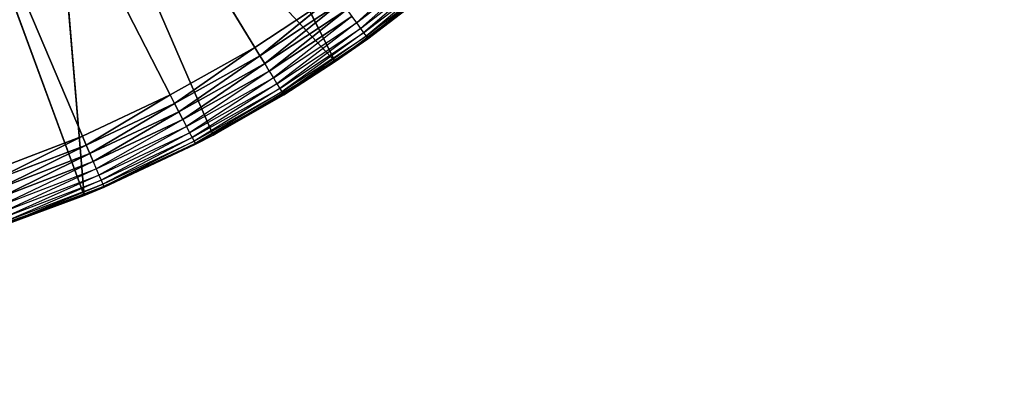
# Model space of a CAD drawing. Header units: centimetres. Extents: x 0.1 to 22.3, y 0.1 to 22.3.
# Tile 584 of 632: x 20.953 to 21.308, y 20.23 to 20.366. Entities that reach past the tile are written whole.
import ezdxf

# ---------------------------------------------------------------- set-up
doc = ezdxf.new("R2010")
doc.units = ezdxf.units.CM
doc.header["$LTSCALE"] = 2.54
doc.layers.get('0').update_dxf_attribs({"true_color": 0xff5454})

# ---------------------------------------------------------------- blocks, each defined once
blk = doc.blocks.new('Kosz na _mieci DELLA.STL')
at = {"color": 0}
for p, q in [((20.78747, 20.7658, 15.55), (20.9752, 20.32403, 15.55)), ((21.03753, 20.35608, 15.55), (20.78747, 20.7658, 15.55)), ((21.03753, 20.35608, 15.55), (20.78747, 20.7658, 15.55)), ((21.00695, 20.33892, 15.55), (20.78747, 20.7658, 15.55)), ((21.00695, 20.33892, 15.55), (20.78747, 20.7658, 15.55)), ((20.78747, 20.7658, 15.55), (20.9752, 20.32403, 15.55)), ((21.0666, 20.35096, 15.75), (20.9984, 20.48649, 15.75)), ((21.0666, 20.35096, 15.75), (20.9984, 20.48649, 15.75)), ((20.96247, 20.46269, 15.75), (21.0666, 20.35096, 15.75)), ((20.97584, 20.30264, 15.75), (20.96247, 20.46269, 15.75)), ((20.97584, 20.30264, 15.75), (20.96247, 20.46269, 15.75)), ((21.02246, 20.32446, 15.75), (20.96247, 20.46269, 15.75)), ((21.02246, 20.32446, 15.75), (20.96247, 20.46269, 15.75)), ((20.96247, 20.46269, 15.75), (21.0666, 20.35096, 15.75)), ((20.97584, 20.30264, 15.75), (20.9239, 20.44348, 15.75)), ((20.97584, 20.30264, 15.75), (20.9239, 20.44348, 15.75)), ((21.10091, 20.38916, 15.55268), (21.07425, 20.36497, 15.55468)), ((21.07425, 20.36497, 15.55468), (21.10274, 20.38697, 15.55468)), ((21.10274, 20.38697, 15.55468), (21.07568, 20.36296, 15.55714)), ((21.07568, 20.36296, 15.55714), (21.10432, 20.38507, 15.55714)), ((21.10432, 20.38507, 15.55714), (21.07684, 20.36133, 15.56)), ((21.07684, 20.36133, 15.56), (21.1056, 20.38354, 15.56)), ((21.1056, 20.38354, 15.56), (21.0777, 20.36014, 15.56316)), ((21.10777, 20.38186, 15.75), (21.0666, 20.35096, 15.75)), ((21.10777, 20.38186, 15.75), (21.0666, 20.35096, 15.75)), ((21.10731, 20.38148, 15.57), (21.0666, 20.35096, 15.75)), ((21.10731, 20.38148, 15.57), (21.0666, 20.35096, 15.75)), ((21.0777, 20.36014, 15.56316), (21.10654, 20.3824, 15.56316)), ((21.10654, 20.3824, 15.56316), (21.07823, 20.3594, 15.56653)), ((21.07823, 20.3594, 15.56653), (21.10712, 20.38171, 15.56653)), ((21.0784, 20.35916, 15.57), (21.10712, 20.38171, 15.56653)), ((21.0784, 20.35916, 15.57), (21.10731, 20.38148, 15.57)), ((21.06677, 20.37542, 15.55), (21.03753, 20.35608, 15.55)), ((21.06677, 20.37542, 15.55), (21.03753, 20.35608, 15.55)), ((21.06677, 20.37542, 15.55), (21.03934, 20.35311, 15.5503)), ((21.06677, 20.37542, 15.55), (21.03934, 20.35311, 15.5503)), ((21.03934, 20.35311, 15.5503), (21.06879, 20.3726, 15.5503)), ((21.03934, 20.35311, 15.5503), (21.06879, 20.3726, 15.5503)), ((21.06879, 20.3726, 15.5503), (21.04109, 20.35024, 15.55121)), ((21.06879, 20.3726, 15.5503), (21.04109, 20.35024, 15.55121)), ((21.04109, 20.35024, 15.55121), (21.07075, 20.36986, 15.55121)), ((21.04109, 20.35024, 15.55121), (21.07075, 20.36986, 15.55121)), ((21.07075, 20.36986, 15.55121), (21.04274, 20.34754, 15.55268)), ((21.07075, 20.36986, 15.55121), (21.04274, 20.34754, 15.55268)), ((21.04274, 20.34754, 15.55268), (21.07259, 20.36729, 15.55268)), ((21.07259, 20.36729, 15.55268), (21.04422, 20.3451, 15.55468)), ((21.04422, 20.3451, 15.55468), (21.07425, 20.36497, 15.55468)), ((21.07425, 20.36497, 15.55468), (21.04551, 20.343, 15.55714)), ((21.07259, 20.36729, 15.55268), (21.07425, 20.36497, 15.55468)), ((21.07425, 20.36497, 15.55468), (21.07568, 20.36296, 15.55714)), ((21.04551, 20.343, 15.55714), (21.07568, 20.36296, 15.55714)), ((21.07568, 20.36296, 15.55714), (21.04655, 20.34129, 15.56)), ((21.04655, 20.34129, 15.56), (21.07684, 20.36133, 15.56)), ((21.07684, 20.36133, 15.56), (21.04732, 20.34003, 15.56316)), ((21.07568, 20.36296, 15.55714), (21.07684, 20.36133, 15.56)), ((21.07684, 20.36133, 15.56), (21.0777, 20.36014, 15.56316)), ((21.04732, 20.34003, 15.56316), (21.0777, 20.36014, 15.56316)), ((21.0777, 20.36014, 15.56316), (21.04779, 20.33926, 15.56653)), ((21.04779, 20.33926, 15.56653), (21.07823, 20.3594, 15.56653)), ((21.0666, 20.35096, 15.57), (21.07823, 20.3594, 15.56653)), ((21.0666, 20.35096, 15.57), (21.0784, 20.35916, 15.57)), ((21.0784, 20.35916, 15.57), (21.0666, 20.35096, 15.75)), ((21.0784, 20.35916, 15.57), (21.0666, 20.35096, 15.75)), ((21.0777, 20.36014, 15.56316), (21.07823, 20.3594, 15.56653)), ((21.0784, 20.35916, 15.57), (21.07823, 20.3594, 15.56653)), ((21.03753, 20.35608, 15.55), (21.00695, 20.33892, 15.55)), ((21.03753, 20.35608, 15.55), (21.00695, 20.33892, 15.55)), ((21.03753, 20.35608, 15.55), (21.00854, 20.33583, 15.5503)), ((21.03753, 20.35608, 15.55), (21.00854, 20.33583, 15.5503)), ((21.03753, 20.35608, 15.55), (21.03934, 20.35311, 15.5503)), ((21.03753, 20.35608, 15.55), (21.03934, 20.35311, 15.5503)), ((21.00854, 20.33583, 15.5503), (21.03934, 20.35311, 15.5503)), ((21.00854, 20.33583, 15.5503), (21.03934, 20.35311, 15.5503)), ((21.03934, 20.35311, 15.5503), (21.01008, 20.33283, 15.55121)), ((21.03934, 20.35311, 15.5503), (21.01008, 20.33283, 15.55121)), ((21.0666, 20.35096, 15.75), (21.02246, 20.32446, 15.75)), ((21.0666, 20.35096, 15.75), (21.02246, 20.32446, 15.75)), ((21.03934, 20.35311, 15.5503), (21.04109, 20.35024, 15.55121)), ((21.03934, 20.35311, 15.5503), (21.04109, 20.35024, 15.55121)), ((21.0666, 20.35096, 15.57), (21.04779, 20.33926, 15.56653)), ((21.0666, 20.35096, 15.75), (21.04794, 20.339, 15.57)), ((21.04794, 20.339, 15.57), (21.0666, 20.35096, 15.57)), ((21.0666, 20.35096, 15.75), (21.04794, 20.339, 15.57)), ((21.0666, 20.35096, 15.57), (21.0666, 20.35096, 15.75)), ((21.0666, 20.35096, 15.57), (21.0666, 20.35096, 15.75)), ((21.01008, 20.33283, 15.55121), (21.04109, 20.35024, 15.55121)), ((21.01008, 20.33283, 15.55121), (21.04109, 20.35024, 15.55121)), ((21.04109, 20.35024, 15.55121), (21.01152, 20.33002, 15.55268)), ((21.04109, 20.35024, 15.55121), (21.01152, 20.33002, 15.55268)), ((21.01152, 20.33002, 15.55268), (21.04274, 20.34754, 15.55268)), ((21.04274, 20.34754, 15.55268), (21.01283, 20.32748, 15.55468)), ((21.04109, 20.35024, 15.55121), (21.04274, 20.34754, 15.55268)), ((21.04109, 20.35024, 15.55121), (21.04274, 20.34754, 15.55268)), ((21.04274, 20.34754, 15.55268), (21.04422, 20.3451, 15.55468)), ((21.01283, 20.32748, 15.55468), (21.04422, 20.3451, 15.55468)), ((21.04422, 20.3451, 15.55468), (21.01396, 20.32529, 15.55714)), ((21.04422, 20.3451, 15.55468), (21.04551, 20.343, 15.55714)), ((21.01396, 20.32529, 15.55714), (21.04551, 20.343, 15.55714)), ((21.04551, 20.343, 15.55714), (21.01487, 20.32351, 15.56)), ((21.01487, 20.32351, 15.56), (21.04655, 20.34129, 15.56)), ((21.04655, 20.34129, 15.56), (21.01554, 20.3222, 15.56316)), ((21.01554, 20.3222, 15.56316), (21.04732, 20.34003, 15.56316)), ((21.04732, 20.34003, 15.56316), (21.01596, 20.3214, 15.56653)), ((21.04551, 20.343, 15.55714), (21.04655, 20.34129, 15.56)), ((21.04655, 20.34129, 15.56), (21.04732, 20.34003, 15.56316)), ((21.04732, 20.34003, 15.56316), (21.04779, 20.33926, 15.56653)), ((21.00695, 20.33892, 15.55), (20.9752, 20.32403, 15.55)), ((21.00695, 20.33892, 15.55), (20.9752, 20.32403, 15.55)), ((21.00695, 20.33892, 15.55), (20.97656, 20.32084, 15.5503)), ((21.00695, 20.33892, 15.55), (20.97656, 20.32084, 15.5503)), ((21.00695, 20.33892, 15.55), (21.00854, 20.33583, 15.5503)), ((21.00695, 20.33892, 15.55), (21.00854, 20.33583, 15.5503)), ((21.01596, 20.3214, 15.56653), (21.04779, 20.33926, 15.56653)), ((21.04794, 20.339, 15.57), (21.01596, 20.3214, 15.56653)), ((21.02246, 20.32446, 15.75), (21.04794, 20.339, 15.57)), ((21.02246, 20.32446, 15.75), (21.04794, 20.339, 15.57)), ((21.02246, 20.32446, 15.57), (21.04794, 20.339, 15.57)), ((21.04794, 20.339, 15.57), (21.04779, 20.33926, 15.56653)), ((20.97656, 20.32084, 15.5503), (21.00854, 20.33583, 15.5503)), ((20.97656, 20.32084, 15.5503), (21.00854, 20.33583, 15.5503)), ((21.00854, 20.33583, 15.5503), (20.97788, 20.31774, 15.55121)), ((21.00854, 20.33583, 15.5503), (20.97788, 20.31774, 15.55121)), ((20.97788, 20.31774, 15.55121), (21.01008, 20.33283, 15.55121)), ((20.97788, 20.31774, 15.55121), (21.01008, 20.33283, 15.55121)), ((21.01008, 20.33283, 15.55121), (20.97912, 20.31483, 15.55268)), ((21.01008, 20.33283, 15.55121), (20.97912, 20.31483, 15.55268)), ((21.00854, 20.33583, 15.5503), (21.01008, 20.33283, 15.55121)), ((21.00854, 20.33583, 15.5503), (21.01008, 20.33283, 15.55121)), ((21.01008, 20.33283, 15.55121), (21.01152, 20.33002, 15.55268)), ((21.01008, 20.33283, 15.55121), (21.01152, 20.33002, 15.55268)), ((20.97912, 20.31483, 15.55268), (21.01152, 20.33002, 15.55268)), ((21.01152, 20.33002, 15.55268), (20.98023, 20.3122, 15.55468)), ((21.01152, 20.33002, 15.55268), (21.01283, 20.32748, 15.55468)), ((20.98023, 20.3122, 15.55468), (21.01283, 20.32748, 15.55468)), ((21.01283, 20.32748, 15.55468), (20.9812, 20.30993, 15.55714)), ((21.01283, 20.32748, 15.55468), (21.01396, 20.32529, 15.55714)), ((20.9752, 20.32403, 15.55), (20.94246, 20.31151, 15.55)), ((20.9752, 20.32403, 15.55), (20.94246, 20.31151, 15.55)), ((20.9752, 20.32403, 15.55), (20.94358, 20.30822, 15.5503)), ((20.9752, 20.32403, 15.55), (20.94358, 20.30822, 15.5503)), ((20.9752, 20.32403, 15.55), (20.97656, 20.32084, 15.5503)), ((20.9752, 20.32403, 15.55), (20.97656, 20.32084, 15.5503)), ((21.02246, 20.32446, 15.75), (20.97584, 20.30264, 15.75)), ((21.02246, 20.32446, 15.75), (20.97584, 20.30264, 15.75)), ((20.9812, 20.30993, 15.55714), (21.01396, 20.32529, 15.55714)), ((21.01396, 20.32529, 15.55714), (20.98198, 20.30809, 15.56)), ((20.98198, 20.30809, 15.56), (21.01487, 20.32351, 15.56)), ((21.01487, 20.32351, 15.56), (20.98255, 20.30674, 15.56316)), ((20.98255, 20.30674, 15.56316), (21.01554, 20.3222, 15.56316)), ((21.01554, 20.3222, 15.56316), (20.98291, 20.30591, 15.56653)), ((21.01396, 20.32529, 15.55714), (21.01487, 20.32351, 15.56)), ((21.01487, 20.32351, 15.56), (21.01554, 20.3222, 15.56316)), ((21.01554, 20.3222, 15.56316), (21.01596, 20.3214, 15.56653)), ((21.02246, 20.32446, 15.57), (21.01596, 20.3214, 15.56653)), ((21.0161, 20.32113, 15.57), (21.02246, 20.32446, 15.75)), ((21.0161, 20.32113, 15.57), (21.02246, 20.32446, 15.75)), ((21.0161, 20.32113, 15.57), (21.02246, 20.32446, 15.57)), ((21.02246, 20.32446, 15.75), (21.02246, 20.32446, 15.57)), ((21.02246, 20.32446, 15.75), (21.02246, 20.32446, 15.57)), ((20.94358, 20.30822, 15.5503), (20.97656, 20.32084, 15.5503)), ((20.94358, 20.30822, 15.5503), (20.97656, 20.32084, 15.5503)), ((20.97656, 20.32084, 15.5503), (20.94467, 20.30504, 15.55121)), ((20.97656, 20.32084, 15.5503), (20.94467, 20.30504, 15.55121)), ((21.0161, 20.32113, 15.57), (20.97584, 20.30264, 15.75)), ((21.0161, 20.32113, 15.57), (20.97584, 20.30264, 15.75)), ((20.97656, 20.32084, 15.5503), (20.97788, 20.31774, 15.55121)), ((20.97656, 20.32084, 15.5503), (20.97788, 20.31774, 15.55121)), ((20.98291, 20.30591, 15.56653), (21.01596, 20.3214, 15.56653)), ((20.98303, 20.30563, 15.57), (21.01596, 20.3214, 15.56653)), ((20.98303, 20.30563, 15.57), (21.01596, 20.3214, 15.56653)), ((20.98303, 20.30563, 15.57), (21.0161, 20.32113, 15.57)), ((20.98303, 20.30563, 15.57), (21.0161, 20.32113, 15.57)), ((21.0161, 20.32113, 15.57), (21.01596, 20.3214, 15.56653)), ((20.94467, 20.30504, 15.55121), (20.97788, 20.31774, 15.55121)), ((20.94467, 20.30504, 15.55121), (20.97788, 20.31774, 15.55121)), ((20.97788, 20.31774, 15.55121), (20.94569, 20.30204, 15.55268)), ((20.97788, 20.31774, 15.55121), (20.94569, 20.30204, 15.55268)), ((20.97788, 20.31774, 15.55121), (20.97912, 20.31483, 15.55268)), ((20.97788, 20.31774, 15.55121), (20.97912, 20.31483, 15.55268)), ((20.94569, 20.30204, 15.55268), (20.97912, 20.31483, 15.55268)), ((20.97912, 20.31483, 15.55268), (20.94661, 20.29934, 15.55468)), ((20.94661, 20.29934, 15.55468), (20.98023, 20.3122, 15.55468)), ((20.98023, 20.3122, 15.55468), (20.9474, 20.29701, 15.55714)), ((20.97912, 20.31483, 15.55268), (20.98023, 20.3122, 15.55468)), ((20.98023, 20.3122, 15.55468), (20.9812, 20.30993, 15.55714)), ((20.9474, 20.29701, 15.55714), (20.9812, 20.30993, 15.55714)), ((20.9812, 20.30993, 15.55714), (20.94805, 20.29512, 15.56)), ((20.94805, 20.29512, 15.56), (20.98198, 20.30809, 15.56)), ((20.98198, 20.30809, 15.56), (20.94853, 20.29372, 15.56316)), ((20.9812, 20.30993, 15.55714), (20.98198, 20.30809, 15.56)), ((20.98198, 20.30809, 15.56), (20.98255, 20.30674, 15.56316)), ((20.94853, 20.29372, 15.56316), (20.98255, 20.30674, 15.56316)), ((20.98255, 20.30674, 15.56316), (20.94882, 20.29287, 15.56653)), ((20.98255, 20.30674, 15.56316), (20.94882, 20.29287, 15.56653)), ((20.94882, 20.29287, 15.56653), (20.98291, 20.30591, 15.56653)), ((20.94882, 20.29287, 15.56653), (20.98291, 20.30591, 15.56653)), ((20.97584, 20.30264, 15.57), (20.98291, 20.30591, 15.56653)), ((20.97584, 20.30264, 15.57), (20.98303, 20.30563, 15.57)), ((20.98303, 20.30563, 15.57), (20.97584, 20.30264, 15.75)), ((20.98303, 20.30563, 15.57), (20.97584, 20.30264, 15.75)), ((20.98255, 20.30674, 15.56316), (20.98291, 20.30591, 15.56653)), ((20.98303, 20.30563, 15.57), (20.98291, 20.30591, 15.56653)), ((20.97584, 20.30264, 15.75), (20.92722, 20.28573, 15.75)), ((20.97584, 20.30264, 15.75), (20.92722, 20.28573, 15.75)), ((20.97584, 20.30264, 15.57), (20.94882, 20.29287, 15.56653)), ((20.97584, 20.30264, 15.75), (20.94892, 20.29258, 15.57)), ((20.94892, 20.29258, 15.57), (20.97584, 20.30264, 15.57)), ((20.97584, 20.30264, 15.75), (20.94892, 20.29258, 15.57)), ((20.97584, 20.30264, 15.57), (20.97584, 20.30264, 15.75)), ((20.97584, 20.30264, 15.57), (20.97584, 20.30264, 15.75))]:
    blk.add_line(p, q, dxfattribs=at)
mesh = blk.add_polyface(dxfattribs=at)
corners = [(22.13747, 22.1158, 47.35), (0.33747, 22.1158, 47.35), (3.63747, 19.8158, 47.35)]
mesh.append_faces([[corners[k] for k in face] for face in [(0, 1, 2)]], dxfattribs={"color": 0})
mesh = blk.add_polyface(dxfattribs=at)
corners = [(22.13747, 22.1158, 47.25), (18.83747, 19.8158, 47.25), (0.33747, 22.1158, 47.25)]
mesh.append_faces([[corners[k] for k in face] for face in [(0, 1, 2)]], dxfattribs={"color": 0})
mesh = blk.add_polyface(dxfattribs=at)
corners = [(22.13747, 22.1158, 47.35), (3.63747, 19.8158, 47.35), (18.83747, 19.8158, 47.35)]
mesh.append_faces([[corners[k] for k in face] for face in [(0, 1, 2)]], dxfattribs={"color": 0})
mesh = blk.add_polyface(dxfattribs=at)
corners = [(22.13747, 22.1158, 47.35), (18.83747, 19.8158, 47.35), (19.01112, 19.80061, 47.35)]
mesh.append_faces([[corners[k] for k in face] for face in [(0, 1, 2)]], dxfattribs={"color": 0})
mesh = blk.add_polyface(dxfattribs=at)
corners = [(22.13747, 22.1158, 47.25), (19.01112, 19.80061, 47.25), (18.83747, 19.8158, 47.25)]
mesh.append_faces([[corners[k] for k in face] for face in [(0, 1, 2)]], dxfattribs={"color": 0})
mesh = blk.add_polyface(dxfattribs=at)
corners = [(22.13747, 22.1158, 47.35), (19.01112, 19.80061, 47.35), (19.1795, 19.75549, 47.35)]
mesh.append_faces([[corners[k] for k in face] for face in [(0, 1, 2)]], dxfattribs={"color": 0})
mesh = blk.add_polyface(dxfattribs=at)
corners = [(22.13747, 22.1158, 47.25), (19.1795, 19.75549, 47.25), (19.01112, 19.80061, 47.25)]
mesh.append_faces([[corners[k] for k in face] for face in [(0, 1, 2)]], dxfattribs={"color": 0})
mesh = blk.add_polyface(dxfattribs=at)
corners = [(22.13747, 22.1158, 47.35), (19.1795, 19.75549, 47.35), (19.33747, 19.68183, 47.35)]
mesh.append_faces([[corners[k] for k in face] for face in [(0, 1, 2)]], dxfattribs={"color": 0})
mesh = blk.add_polyface(dxfattribs=at)
corners = [(22.13747, 22.1158, 47.25), (19.33747, 19.68183, 47.25), (19.1795, 19.75549, 47.25)]
mesh.append_faces([[corners[k] for k in face] for face in [(0, 1, 2)]], dxfattribs={"color": 0})
mesh = blk.add_polyface(dxfattribs=at)
corners = [(22.13747, 22.1158, 47.35), (19.33747, 19.68183, 47.35), (19.48026, 19.58185, 47.35)]
mesh.append_faces([[corners[k] for k in face] for face in [(0, 1, 2)]], dxfattribs={"color": 0})
mesh = blk.add_polyface(dxfattribs=at)
corners = [(22.13747, 22.1158, 47.25), (19.48026, 19.58185, 47.25), (19.33747, 19.68183, 47.25)]
mesh.append_faces([[corners[k] for k in face] for face in [(0, 1, 2)]], dxfattribs={"color": 0})
mesh = blk.add_polyface(dxfattribs=at)
corners = [(22.13747, 22.1158, 47.35), (19.48026, 19.58185, 47.35), (19.60352, 19.45859, 47.35)]
mesh.append_faces([[corners[k] for k in face] for face in [(0, 1, 2)]], dxfattribs={"color": 0})
mesh = blk.add_polyface(dxfattribs=at)
corners = [(22.13747, 22.1158, 47.25), (19.60352, 19.45859, 47.25), (19.48026, 19.58185, 47.25)]
mesh.append_faces([[corners[k] for k in face] for face in [(0, 1, 2)]], dxfattribs={"color": 0})
mesh = blk.add_polyface(dxfattribs=at)
corners = [(22.13747, 22.1158, 47.35), (19.60352, 19.45859, 47.35), (19.7035, 19.3158, 47.35)]
mesh.append_faces([[corners[k] for k in face] for face in [(0, 1, 2)]], dxfattribs={"color": 0})
mesh = blk.add_polyface(dxfattribs=at)
corners = [(22.13747, 22.1158, 47.25), (19.7035, 19.3158, 47.25), (19.60352, 19.45859, 47.25)]
mesh.append_faces([[corners[k] for k in face] for face in [(0, 1, 2)]], dxfattribs={"color": 0})
mesh = blk.add_polyface(dxfattribs=at)
corners = [(22.13747, 22.1158, 47.35), (19.7035, 19.3158, 47.35), (19.77717, 19.15782, 47.35)]
mesh.append_faces([[corners[k] for k in face] for face in [(0, 1, 2)]], dxfattribs={"color": 0})
mesh = blk.add_polyface(dxfattribs=at)
corners = [(22.13747, 22.1158, 47.25), (19.77717, 19.15782, 47.25), (19.7035, 19.3158, 47.25)]
mesh.append_faces([[corners[k] for k in face] for face in [(0, 1, 2)]], dxfattribs={"color": 0})
mesh = blk.add_polyface(dxfattribs=at)
corners = [(22.13747, 22.1158, 47.35), (19.77717, 19.15782, 47.35), (19.82228, 18.98945, 47.35)]
mesh.append_faces([[corners[k] for k in face] for face in [(0, 1, 2)]], dxfattribs={"color": 0})
mesh = blk.add_polyface(dxfattribs=at)
corners = [(22.13747, 22.1158, 47.25), (19.82228, 18.98945, 47.25), (19.77717, 19.15782, 47.25)]
mesh.append_faces([[corners[k] for k in face] for face in [(0, 1, 2)]], dxfattribs={"color": 0})
mesh = blk.add_polyface(dxfattribs=at)
corners = [(22.13747, 22.1158, 47.35), (19.82228, 18.98945, 47.35), (19.83748, 18.8158, 47.35)]
mesh.append_faces([[corners[k] for k in face] for face in [(0, 1, 2)]], dxfattribs={"color": 0})
mesh = blk.add_polyface(dxfattribs=at)
corners = [(22.13747, 22.1158, 47.25), (19.83748, 18.8158, 47.25), (19.82228, 18.98945, 47.25)]
mesh.append_faces([[corners[k] for k in face] for face in [(0, 1, 2)]], dxfattribs={"color": 0})
mesh = blk.add_polyface(dxfattribs=at)
corners = [(22.13747, 22.1158, 47.35), (19.83748, 18.8158, 47.35), (22.13747, 0.3158, 47.35)]
mesh.append_faces([[corners[k] for k in face] for face in [(0, 1, 2)]], dxfattribs={"color": 0})
mesh = blk.add_polyface(dxfattribs=at)
corners = [(22.13747, 0.3158, 47.25), (19.83748, 3.6158, 47.25), (22.13747, 22.1158, 47.25)]
mesh.append_faces([[corners[k] for k in face] for face in [(0, 1, 2)]], dxfattribs={"color": 0})
mesh = blk.add_polyface(dxfattribs=at)
corners = [(22.13747, 22.1158, 47.25), (19.83748, 3.6158, 47.25), (19.83748, 18.8158, 47.25)]
mesh.append_faces([[corners[k] for k in face] for face in [(0, 1, 2)]], dxfattribs={"color": 0})
mesh = blk.add_polyface(dxfattribs=at)
corners = [(21.83747, 0.6158, 15.75), (0.63747, 0.6158, 15.75), (21.83747, 21.8158, 15.75)]
mesh.append_faces([[corners[k] for k in face] for face in [(0, 1, 2)]], dxfattribs={"color": 0})
mesh = blk.add_polyface(dxfattribs=at)
corners = [(21.83747, 21.8158, 15.75), (0.63747, 0.6158, 15.75), (0.63747, 21.8158, 15.75)]
mesh.append_faces([[corners[k] for k in face] for face in [(0, 1, 2)]], dxfattribs={"color": 0})
mesh = blk.add_polyface(dxfattribs=at)
corners = [(21.83747, 0.6158, 15.95), (0.63747, 21.8158, 15.95), (0.63747, 0.6158, 15.95)]
mesh.append_faces([[corners[k] for k in face] for face in [(0, 1, 2)]], dxfattribs={"color": 0})
mesh = blk.add_polyface(dxfattribs=at)
corners = [(21.83747, 21.8158, 15.95), (0.63747, 21.8158, 15.95), (21.83747, 0.6158, 15.95)]
mesh.append_faces([[corners[k] for k in face] for face in [(0, 1, 2)]], dxfattribs={"color": 0})
mesh = blk.add_polyface(dxfattribs=at)
corners = [(20.9752, 20.32403, 15.55), (20.94246, 20.31151, 15.55), (20.78747, 20.7658, 15.55)]
mesh.append_faces([[corners[k] for k in face] for face in [(0, 1, 2)]], dxfattribs={"color": 0})
mesh = blk.add_polyface(dxfattribs=at)
corners = [(21.06677, 20.37542, 15.55), (21.03753, 20.35608, 15.55), (20.78747, 20.7658, 15.55)]
mesh.append_faces([[corners[k] for k in face] for face in [(0, 1, 2)]], dxfattribs={"color": 0})
mesh = blk.add_polyface(dxfattribs=at)
corners = [(21.03753, 20.35608, 15.55), (21.00695, 20.33892, 15.55), (20.78747, 20.7658, 15.55)]
mesh.append_faces([[corners[k] for k in face] for face in [(0, 1, 2)]], dxfattribs={"color": 0})
mesh = blk.add_polyface(dxfattribs=at)
corners = [(21.00695, 20.33892, 15.55), (20.9752, 20.32403, 15.55), (20.78747, 20.7658, 15.55)]
mesh.append_faces([[corners[k] for k in face] for face in [(0, 1, 2)]], dxfattribs={"color": 0})
mesh = blk.add_polyface(dxfattribs=at)
corners = [(21.0666, 20.35096, 15.75), (20.9984, 20.48649, 15.75), (20.96247, 20.46269, 15.75)]
mesh.append_faces([[corners[k] for k in face] for face in [(0, 1, 2)]], dxfattribs={"color": 0})
mesh = blk.add_polyface(dxfattribs=at)
corners = [(21.10777, 20.38186, 15.75), (20.9984, 20.48649, 15.75), (21.0666, 20.35096, 15.75)]
mesh.append_faces([[corners[k] for k in face] for face in [(0, 1, 2)]], dxfattribs={"color": 0})
mesh = blk.add_polyface(dxfattribs=at)
corners = [(20.97584, 20.30264, 15.75), (20.96247, 20.46269, 15.75), (20.9239, 20.44348, 15.75)]
mesh.append_faces([[corners[k] for k in face] for face in [(0, 1, 2)]], dxfattribs={"color": 0})
mesh = blk.add_polyface(dxfattribs=at)
corners = [(21.02246, 20.32446, 15.75), (20.96247, 20.46269, 15.75), (20.97584, 20.30264, 15.75)]
mesh.append_faces([[corners[k] for k in face] for face in [(0, 1, 2)]], dxfattribs={"color": 0})
mesh = blk.add_polyface(dxfattribs=at)
corners = [(21.0666, 20.35096, 15.75), (20.96247, 20.46269, 15.75), (21.02246, 20.32446, 15.75)]
mesh.append_faces([[corners[k] for k in face] for face in [(0, 1, 2)]], dxfattribs={"color": 0})
mesh = blk.add_polyface(dxfattribs=at)
corners = [(20.97584, 20.30264, 15.75), (20.9239, 20.44348, 15.75), (20.92722, 20.28573, 15.75)]
mesh.append_faces([[corners[k] for k in face] for face in [(0, 1, 2)]], dxfattribs={"color": 0})
mesh = blk.add_polyface(dxfattribs=at)
corners = [(21.0666, 20.35096, 15.75), (21.10731, 20.38148, 15.57), (21.10777, 20.38186, 15.75)]
mesh.append_faces([[corners[k] for k in face] for face in [(0, 1, 2)]], dxfattribs={"color": 0})
mesh = blk.add_polyface(dxfattribs=at)
corners = [(21.0666, 20.35096, 15.75), (21.0784, 20.35916, 15.57), (21.10731, 20.38148, 15.57)]
mesh.append_faces([[corners[k] for k in face] for face in [(0, 1, 2)]], dxfattribs={"color": 0})
mesh = blk.add_polyface(dxfattribs=at)
corners = [(21.06677, 20.37542, 15.55), (21.03934, 20.35311, 15.5503), (21.03753, 20.35608, 15.55)]
mesh.append_faces([[corners[k] for k in face] for face in [(0, 1, 2)]], dxfattribs={"color": 0})
mesh = blk.add_polyface(dxfattribs=at)
corners = [(21.06879, 20.3726, 15.5503), (21.03934, 20.35311, 15.5503), (21.06677, 20.37542, 15.55)]
mesh.append_faces([[corners[k] for k in face] for face in [(0, 1, 2)]], dxfattribs={"color": 0})
mesh = blk.add_polyface(dxfattribs=at)
corners = [(21.06879, 20.3726, 15.5503), (21.04109, 20.35024, 15.55121), (21.03934, 20.35311, 15.5503)]
mesh.append_faces([[corners[k] for k in face] for face in [(0, 1, 2)]], dxfattribs={"color": 0})
mesh = blk.add_polyface(dxfattribs=at)
corners = [(21.07075, 20.36986, 15.55121), (21.04109, 20.35024, 15.55121), (21.06879, 20.3726, 15.5503)]
mesh.append_faces([[corners[k] for k in face] for face in [(0, 1, 2)]], dxfattribs={"color": 0})
mesh = blk.add_polyface(dxfattribs=at)
corners = [(21.07075, 20.36986, 15.55121), (21.04274, 20.34754, 15.55268), (21.04109, 20.35024, 15.55121)]
mesh.append_faces([[corners[k] for k in face] for face in [(0, 1, 2)]], dxfattribs={"color": 0})
mesh = blk.add_polyface(dxfattribs=at)
corners = [(21.07259, 20.36729, 15.55268), (21.04274, 20.34754, 15.55268), (21.07075, 20.36986, 15.55121)]
mesh.append_faces([[corners[k] for k in face] for face in [(0, 1, 2)]], dxfattribs={"color": 0})
mesh = blk.add_polyface(dxfattribs=at)
corners = [(21.0666, 20.35096, 15.75), (21.0666, 20.35096, 15.57), (21.0784, 20.35916, 15.57)]
mesh.append_faces([[corners[k] for k in face] for face in [(0, 1, 2)]], dxfattribs={"color": 0})
mesh = blk.add_polyface(dxfattribs=at)
corners = [(21.03753, 20.35608, 15.55), (21.00854, 20.33583, 15.5503), (21.00695, 20.33892, 15.55)]
mesh.append_faces([[corners[k] for k in face] for face in [(0, 1, 2)]], dxfattribs={"color": 0})
mesh = blk.add_polyface(dxfattribs=at)
corners = [(21.03934, 20.35311, 15.5503), (21.00854, 20.33583, 15.5503), (21.03753, 20.35608, 15.55)]
mesh.append_faces([[corners[k] for k in face] for face in [(0, 1, 2)]], dxfattribs={"color": 0})
mesh = blk.add_polyface(dxfattribs=at)
corners = [(21.03934, 20.35311, 15.5503), (21.01008, 20.33283, 15.55121), (21.00854, 20.33583, 15.5503)]
mesh.append_faces([[corners[k] for k in face] for face in [(0, 1, 2)]], dxfattribs={"color": 0})
mesh = blk.add_polyface(dxfattribs=at)
corners = [(21.04109, 20.35024, 15.55121), (21.01008, 20.33283, 15.55121), (21.03934, 20.35311, 15.5503)]
mesh.append_faces([[corners[k] for k in face] for face in [(0, 1, 2)]], dxfattribs={"color": 0})
mesh = blk.add_polyface(dxfattribs=at)
corners = [(21.02246, 20.32446, 15.75), (21.04794, 20.339, 15.57), (21.0666, 20.35096, 15.75)]
mesh.append_faces([[corners[k] for k in face] for face in [(0, 1, 2)]], dxfattribs={"color": 0})
mesh = blk.add_polyface(dxfattribs=at)
corners = [(21.0666, 20.35096, 15.75), (21.04794, 20.339, 15.57), (21.0666, 20.35096, 15.57)]
mesh.append_faces([[corners[k] for k in face] for face in [(0, 1, 2)]], dxfattribs={"color": 0})
mesh = blk.add_polyface(dxfattribs=at)
corners = [(21.04109, 20.35024, 15.55121), (21.01152, 20.33002, 15.55268), (21.01008, 20.33283, 15.55121)]
mesh.append_faces([[corners[k] for k in face] for face in [(0, 1, 2)]], dxfattribs={"color": 0})
mesh = blk.add_polyface(dxfattribs=at)
corners = [(21.04274, 20.34754, 15.55268), (21.01152, 20.33002, 15.55268), (21.04109, 20.35024, 15.55121)]
mesh.append_faces([[corners[k] for k in face] for face in [(0, 1, 2)]], dxfattribs={"color": 0})
mesh = blk.add_polyface(dxfattribs=at)
corners = [(21.00695, 20.33892, 15.55), (20.97656, 20.32084, 15.5503), (20.9752, 20.32403, 15.55)]
mesh.append_faces([[corners[k] for k in face] for face in [(0, 1, 2)]], dxfattribs={"color": 0})
mesh = blk.add_polyface(dxfattribs=at)
corners = [(21.00854, 20.33583, 15.5503), (20.97656, 20.32084, 15.5503), (21.00695, 20.33892, 15.55)]
mesh.append_faces([[corners[k] for k in face] for face in [(0, 1, 2)]], dxfattribs={"color": 0})
mesh = blk.add_polyface(dxfattribs=at)
corners = [(21.02246, 20.32446, 15.75), (21.02246, 20.32446, 15.57), (21.04794, 20.339, 15.57)]
mesh.append_faces([[corners[k] for k in face] for face in [(0, 1, 2)]], dxfattribs={"color": 0})
mesh = blk.add_polyface(dxfattribs=at)
corners = [(21.00854, 20.33583, 15.5503), (20.97788, 20.31774, 15.55121), (20.97656, 20.32084, 15.5503)]
mesh.append_faces([[corners[k] for k in face] for face in [(0, 1, 2)]], dxfattribs={"color": 0})
mesh = blk.add_polyface(dxfattribs=at)
corners = [(21.01008, 20.33283, 15.55121), (20.97788, 20.31774, 15.55121), (21.00854, 20.33583, 15.5503)]
mesh.append_faces([[corners[k] for k in face] for face in [(0, 1, 2)]], dxfattribs={"color": 0})
mesh = blk.add_polyface(dxfattribs=at)
corners = [(21.01008, 20.33283, 15.55121), (20.97912, 20.31483, 15.55268), (20.97788, 20.31774, 15.55121)]
mesh.append_faces([[corners[k] for k in face] for face in [(0, 1, 2)]], dxfattribs={"color": 0})
mesh = blk.add_polyface(dxfattribs=at)
corners = [(21.01152, 20.33002, 15.55268), (20.97912, 20.31483, 15.55268), (21.01008, 20.33283, 15.55121)]
mesh.append_faces([[corners[k] for k in face] for face in [(0, 1, 2)]], dxfattribs={"color": 0})
mesh = blk.add_polyface(dxfattribs=at)
corners = [(20.9752, 20.32403, 15.55), (20.94358, 20.30822, 15.5503), (20.94246, 20.31151, 15.55)]
mesh.append_faces([[corners[k] for k in face] for face in [(0, 1, 2)]], dxfattribs={"color": 0})
mesh = blk.add_polyface(dxfattribs=at)
corners = [(20.97656, 20.32084, 15.5503), (20.94358, 20.30822, 15.5503), (20.9752, 20.32403, 15.55)]
mesh.append_faces([[corners[k] for k in face] for face in [(0, 1, 2)]], dxfattribs={"color": 0})
mesh = blk.add_polyface(dxfattribs=at)
corners = [(20.97584, 20.30264, 15.75), (21.0161, 20.32113, 15.57), (21.02246, 20.32446, 15.75)]
mesh.append_faces([[corners[k] for k in face] for face in [(0, 1, 2)]], dxfattribs={"color": 0})
mesh = blk.add_polyface(dxfattribs=at)
corners = [(21.02246, 20.32446, 15.75), (21.0161, 20.32113, 15.57), (21.02246, 20.32446, 15.57)]
mesh.append_faces([[corners[k] for k in face] for face in [(0, 1, 2)]], dxfattribs={"color": 0})
mesh = blk.add_polyface(dxfattribs=at)
corners = [(20.97656, 20.32084, 15.5503), (20.94467, 20.30504, 15.55121), (20.94358, 20.30822, 15.5503)]
mesh.append_faces([[corners[k] for k in face] for face in [(0, 1, 2)]], dxfattribs={"color": 0})
mesh = blk.add_polyface(dxfattribs=at)
corners = [(20.97788, 20.31774, 15.55121), (20.94467, 20.30504, 15.55121), (20.97656, 20.32084, 15.5503)]
mesh.append_faces([[corners[k] for k in face] for face in [(0, 1, 2)]], dxfattribs={"color": 0})
mesh = blk.add_polyface(dxfattribs=at)
corners = [(20.97584, 20.30264, 15.75), (20.98303, 20.30563, 15.57), (21.0161, 20.32113, 15.57)]
mesh.append_faces([[corners[k] for k in face] for face in [(0, 1, 2)]], dxfattribs={"color": 0})
mesh = blk.add_polyface(dxfattribs=at)
corners = [(20.98303, 20.30563, 15.57), (20.98291, 20.30591, 15.56653), (21.01596, 20.3214, 15.56653)]
mesh.append_faces([[corners[k] for k in face] for face in [(0, 1, 2)]], dxfattribs={"color": 0})
mesh = blk.add_polyface(dxfattribs=at)
corners = [(20.98303, 20.30563, 15.57), (21.01596, 20.3214, 15.56653), (21.0161, 20.32113, 15.57)]
mesh.append_faces([[corners[k] for k in face] for face in [(0, 1, 2)]], dxfattribs={"color": 0})
mesh = blk.add_polyface(dxfattribs=at)
corners = [(20.97788, 20.31774, 15.55121), (20.94569, 20.30204, 15.55268), (20.94467, 20.30504, 15.55121)]
mesh.append_faces([[corners[k] for k in face] for face in [(0, 1, 2)]], dxfattribs={"color": 0})
mesh = blk.add_polyface(dxfattribs=at)
corners = [(20.97912, 20.31483, 15.55268), (20.94569, 20.30204, 15.55268), (20.97788, 20.31774, 15.55121)]
mesh.append_faces([[corners[k] for k in face] for face in [(0, 1, 2)]], dxfattribs={"color": 0})
mesh = blk.add_polyface(dxfattribs=at)
corners = [(20.94882, 20.29287, 15.56653), (20.94853, 20.29372, 15.56316), (20.98255, 20.30674, 15.56316)]
mesh.append_faces([[corners[k] for k in face] for face in [(0, 1, 2)]], dxfattribs={"color": 0})
mesh = blk.add_polyface(dxfattribs=at)
corners = [(20.94882, 20.29287, 15.56653), (20.98255, 20.30674, 15.56316), (20.98291, 20.30591, 15.56653)]
mesh.append_faces([[corners[k] for k in face] for face in [(0, 1, 2)]], dxfattribs={"color": 0})
mesh = blk.add_polyface(dxfattribs=at)
corners = [(20.97584, 20.30264, 15.57), (20.94882, 20.29287, 15.56653), (20.98291, 20.30591, 15.56653)]
mesh.append_faces([[corners[k] for k in face] for face in [(0, 1, 2)]], dxfattribs={"color": 0})
mesh = blk.add_polyface(dxfattribs=at)
corners = [(20.97584, 20.30264, 15.75), (20.97584, 20.30264, 15.57), (20.98303, 20.30563, 15.57)]
mesh.append_faces([[corners[k] for k in face] for face in [(0, 1, 2)]], dxfattribs={"color": 0})
mesh = blk.add_polyface(dxfattribs=at)
corners = [(20.92722, 20.28573, 15.75), (20.94892, 20.29258, 15.57), (20.97584, 20.30264, 15.75)]
mesh.append_faces([[corners[k] for k in face] for face in [(0, 1, 2)]], dxfattribs={"color": 0})
mesh = blk.add_polyface(dxfattribs=at)
corners = [(20.97584, 20.30264, 15.75), (20.94892, 20.29258, 15.57), (20.97584, 20.30264, 15.57)]
mesh.append_faces([[corners[k] for k in face] for face in [(0, 1, 2)]], dxfattribs={"color": 0})

msp = doc.modelspace()

# ---------------------------------------------------------------- block references
at = {"color": 0}
msp.add_blockref('Kosz na _mieci DELLA.STL', (0, 0), dxfattribs=at)

doc.saveas('drawing.dxf')
